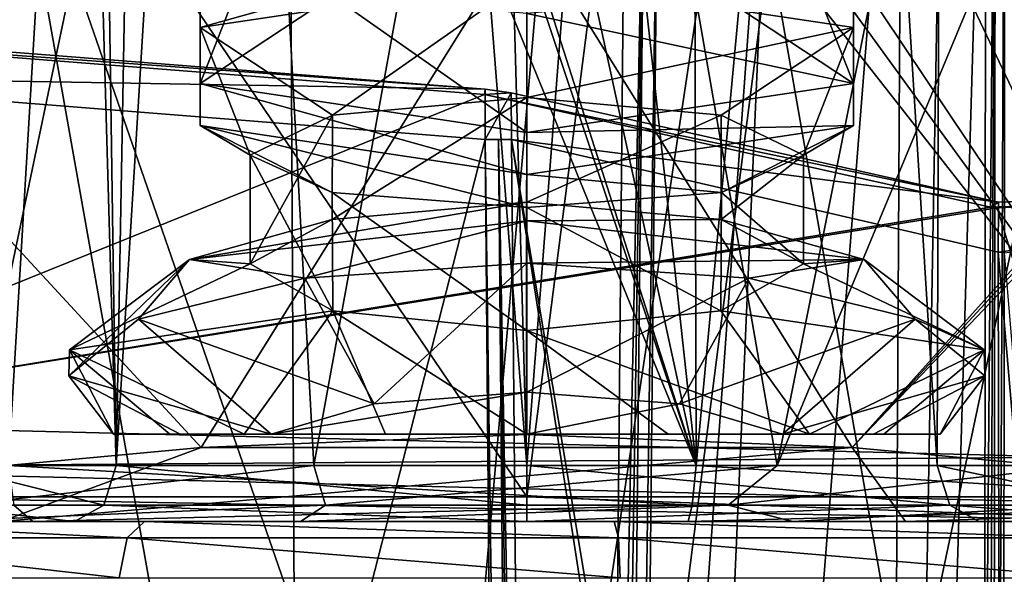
# Model space of a CAD drawing. Header units: millimetres. Extents: x -18.9 to 18.9, y -8.8 to 59.9.
# Tile 412 of 463: x -1.7 to 1.6, y 41.4 to 43.3. Entities that reach past the tile are written whole.
import ezdxf

# ---------------------------------------------------------------- set-up
doc = ezdxf.new("R2010")
doc.units = ezdxf.units.MM
doc.header["$LTSCALE"] = 65.185185
for name, color, linetype in [('1', 7, 'CONTINUOUS'), ('12', 7, 'CONTINUOUS'), ('1246', 7, 'CONTINUOUS'), ('1247', 7, 'CONTINUOUS'), ('1260', 7, 'CONTINUOUS'), ('1261', 7, 'CONTINUOUS'), ('1262', 7, 'CONTINUOUS'), ('1263', 7, 'CONTINUOUS'), ('1264', 7, 'CONTINUOUS'), ('1265', 7, 'CONTINUOUS'), ('1272', 7, 'CONTINUOUS'), ('1273', 7, 'CONTINUOUS'), ('1274', 7, 'CONTINUOUS'), ('1275', 7, 'CONTINUOUS'), ('1276', 7, 'CONTINUOUS'), ('24', 7, 'CONTINUOUS'), ('250', 7, 'CONTINUOUS'), ('254', 7, 'CONTINUOUS'), ('292', 7, 'CONTINUOUS'), ('368', 7, 'CONTINUOUS'), ('369', 7, 'CONTINUOUS'), ('386', 7, 'CONTINUOUS'), ('459', 7, 'CONTINUOUS'), ('461', 7, 'CONTINUOUS'), ('465', 7, 'CONTINUOUS'), ('470', 7, 'CONTINUOUS'), ('527', 7, 'CONTINUOUS'), ('532', 7, 'CONTINUOUS'), ('533', 7, 'CONTINUOUS'), ('545', 7, 'CONTINUOUS'), ('546', 7, 'CONTINUOUS'), ('560', 7, 'CONTINUOUS'), ('566', 7, 'CONTINUOUS'), ('581', 7, 'CONTINUOUS'), ('582', 7, 'CONTINUOUS'), ('592', 7, 'CONTINUOUS'), ('596', 7, 'CONTINUOUS'), ('658', 7, 'CONTINUOUS'), ('765', 7, 'CONTINUOUS'), ('767', 7, 'CONTINUOUS'), ('769', 7, 'CONTINUOUS'), ('823', 7, 'CONTINUOUS'), ('831', 7, 'CONTINUOUS')]:
    doc.layers.add(name, color=color, linetype=linetype)

msp = doc.modelspace()

# ---------------------------------------------------------------- linework, layer by layer
at = {"layer": '1', "color": 7, "linetype": 'Continuous'}
for points in [[(-0.7633, 34.4, -17.3832), (-5.1701, 34.4, -16.6141), (-0.8483, 50.9109, -17.3793), (-0.7633, 34.4, -17.3832)], [(-0.8483, 50.9109, -17.3793), (-5.1701, 34.4, -16.6141), (-3.6937, 50.9106, -17.0034), (-0.8483, 50.9109, -17.3793)], [(1.7202, 50.9108, -17.3148), (-0.7633, 34.4, -17.3832), (-0.8483, 50.9109, -17.3793), (1.7202, 50.9108, -17.3148)], [(3.694, 34.4, -17.0034), (-0.7633, 34.4, -17.3832), (1.7202, 50.9108, -17.3148), (3.694, 34.4, -17.0034)], [(0.833, 43.5761, 17.38), (2.7607, 32.6, 17.1796), (4.4009, 43.8814, 16.8343), (0.833, 43.5761, 17.38)], [(-3.8845, 32.6, 16.9605), (-0.5737, 32.6, 17.3906), (-2.778, 43.6898, 17.1768), (-3.8845, 32.6, 16.9605)], [(-2.778, 43.6898, 17.1768), (-0.5737, 32.6, 17.3906), (0.833, 43.5761, 17.38), (-2.778, 43.6898, 17.1768)], [(-0.5737, 32.6, 17.3906), (2.7607, 32.6, 17.1796), (0.833, 43.5761, 17.38), (-0.5737, 32.6, 17.3906)]]:
    msp.add_3dface(points, dxfattribs=at)
at = {"layer": '12', "color": 7, "linetype": 'Continuous'}
for points in [[(0.8519, 44.5407, 12.6275), (1.2886, 44.8029, 12.7845), (0.3378, 32.793, 12.8193), (0.8519, 44.5407, 12.6275)], [(0.3378, 32.793, 12.8193), (1.2886, 44.8029, 12.7845), (1.2217, 32.793, 13.202), (0.3378, 32.793, 12.8193)], [(1.2217, 32.793, 13.202), (1.2886, 44.8029, 12.7845), (1.4323, 44.7651, 12.8261), (1.2217, 32.793, 13.202)], [(1.5764, 44.7309, 12.8607), (1.2217, 32.793, 13.202), (1.4323, 44.7651, 12.8261), (1.5764, 44.7309, 12.8607)], [(1.5719, 40.1309, 13.0238), (1.2217, 32.793, 13.202), (1.5764, 44.7309, 12.8607), (1.5719, 40.1309, 13.0238)], [(0.3914, 38.2158, 12.6303), (0.8519, 44.5407, 12.6275), (0.3378, 32.793, 12.8193), (0.3914, 38.2158, 12.6303)], [(0.4523, 44.2315, 12.4206), (0.8519, 44.5407, 12.6275), (0.3914, 38.2158, 12.6303), (0.4523, 44.2315, 12.4206)]]:
    msp.add_3dface(points, dxfattribs=at)
at = {"layer": '1246', "color": 7, "linetype": 'Continuous'}
for points in [[(-0.6677, 42.9953, -8.8008), (0, 43.0556, -9.075), (-0.6678, 42.6369, -8.8007), (-0.6677, 42.9953, -8.8008)], [(0, 43.0556, -9.075), (0, 42.6969, -9.075), (-0.6678, 42.6369, -8.8007), (0, 43.0556, -9.075)], [(0, 43.0556, -9.075), (0.6677, 42.9953, -8.8008), (0, 42.6969, -9.075), (0, 43.0556, -9.075)], [(-0.95, 42.8576, -8.125), (-0.6677, 42.9953, -8.8008), (-0.95, 42.4849, -8.125), (-0.95, 42.8576, -8.125)], [(-0.6677, 42.9953, -8.8008), (-0.6678, 42.6369, -8.8007), (-0.95, 42.4849, -8.125), (-0.6677, 42.9953, -8.8008)], [(0, 42.6969, -9.075), (0.6677, 42.9953, -8.8008), (0.6678, 42.6369, -8.8007), (0, 42.6969, -9.075)], [(0.6677, 42.9953, -8.8008), (0.95, 42.8576, -8.125), (0.6678, 42.6369, -8.8007), (0.6677, 42.9953, -8.8008)], [(0.95, 42.8576, -8.125), (0.95, 42.4849, -8.125), (0.6678, 42.6369, -8.8007), (0.95, 42.8576, -8.125)]]:
    msp.add_3dface(points, dxfattribs=at)
at = {"layer": '1247', "color": 7, "linetype": 'Continuous'}
for points in [[(-0.6688, 42.7292, -7.4503), (-0.95, 42.8576, -8.125), (-0.6661, 42.3239, -7.4476), (-0.6688, 42.7292, -7.4503)], [(-0.95, 42.8576, -8.125), (-0.95, 42.4849, -8.125), (-0.6661, 42.3239, -7.4476), (-0.95, 42.8576, -8.125)], [(0.95, 42.8576, -8.125), (0.6689, 42.7293, -7.4504), (0.95, 42.4849, -8.125), (0.95, 42.8576, -8.125)], [(0, 42.6785, -7.175), (-0.6688, 42.7292, -7.4503), (0, 42.2557, -7.175), (0, 42.6785, -7.175)], [(-0.6688, 42.7292, -7.4503), (-0.6661, 42.3239, -7.4476), (0, 42.2557, -7.175), (-0.6688, 42.7292, -7.4503)], [(0.6689, 42.7293, -7.4504), (0, 42.6785, -7.175), (0.6661, 42.3239, -7.4476), (0.6689, 42.7293, -7.4504)], [(0.6689, 42.7293, -7.4504), (0.6661, 42.3239, -7.4476), (0.95, 42.4849, -8.125), (0.6689, 42.7293, -7.4504)], [(0, 42.6785, -7.175), (0, 42.2557, -7.175), (0.6661, 42.3239, -7.4476), (0, 42.6785, -7.175)], [(-0.878, 41.9, -8.4878), (-0.5237, 42.0046, -8.9176), (0, 42.0442, -9.075), (-0.878, 41.9, -8.4878)], [(-0.878, 41.9, -8.4878), (0, 42.0442, -9.075), (0, 41.9, -9.075), (-0.878, 41.9, -8.4878)], [(0, 42.0442, -9.075), (0.5237, 42.0046, -8.9176), (0, 41.9, -9.075), (0, 42.0442, -9.075)], [(0.5237, 42.0046, -8.9176), (0.878, 41.9, -8.4878), (0, 41.9, -9.075), (0.5237, 42.0046, -8.9176)]]:
    msp.add_3dface(points, dxfattribs=at)
at = {"layer": '1260', "color": 7, "linetype": 'Continuous'}
for points in [[(1.1215, 43.2959, -8.7697), (0, 43.4642, -9.395), (1.1215, 43.4407, -8.7307), (1.1215, 43.2959, -8.7697)], [(1.1215, 43.1041, -7.4803), (1.1215, 43.2959, -8.7697), (1.1215, 43.4407, -8.7307), (1.1215, 43.1041, -7.4803)], [(1.1215, 42.9592, -7.5193), (1.1215, 43.2959, -8.7697), (1.1215, 43.1041, -7.4803), (1.1215, 42.9592, -7.5193)], [(0, 42.9357, -6.855), (1.1215, 42.9592, -7.5193), (1.1215, 43.1041, -7.4803), (0, 42.9357, -6.855)], [(0, 42.7909, -6.894), (1.1215, 42.9592, -7.5193), (0, 42.9357, -6.855), (0, 42.7909, -6.894)]]:
    msp.add_3dface(points, dxfattribs=at)
at = {"layer": '1261', "color": 7, "linetype": 'Continuous'}
for points in [[(0, 43.609, -9.356), (0, 43.4642, -9.395), (-1.1215, 43.2959, -8.7697), (0, 43.609, -9.356)], [(-1.1215, 43.4407, -8.7307), (0, 43.609, -9.356), (-1.1215, 43.2959, -8.7697), (-1.1215, 43.4407, -8.7307)], [(-1.1215, 43.1041, -7.4803), (-1.1215, 43.4407, -8.7307), (-1.1215, 42.9592, -7.5193), (-1.1215, 43.1041, -7.4803)], [(-1.1215, 43.4407, -8.7307), (-1.1215, 43.2959, -8.7697), (-1.1215, 42.9592, -7.5193), (-1.1215, 43.4407, -8.7307)], [(0, 42.7909, -6.894), (0, 42.9357, -6.855), (-1.1215, 43.1041, -7.4803), (0, 42.7909, -6.894)], [(0, 42.7909, -6.894), (-1.1215, 43.1041, -7.4803), (-1.1215, 42.9592, -7.5193), (0, 42.7909, -6.894)]]:
    msp.add_3dface(points, dxfattribs=at)
at = {"layer": '1262', "color": 7, "linetype": 'Continuous'}
for points in [[(0, 43.4642, -9.395), (1.1215, 43.2959, -8.7697), (0, 43.0556, -9.075), (0, 43.4642, -9.395)], [(0, 43.0556, -9.075), (1.1215, 43.2959, -8.7697), (0.6677, 42.9953, -8.8008), (0, 43.0556, -9.075)], [(0.6677, 42.9953, -8.8008), (1.1215, 43.2959, -8.7697), (0.95, 42.8576, -8.125), (0.6677, 42.9953, -8.8008)], [(1.1215, 43.2959, -8.7697), (1.1215, 42.9592, -7.5193), (0.95, 42.8576, -8.125), (1.1215, 43.2959, -8.7697)], [(1.1215, 42.9592, -7.5193), (0, 42.7909, -6.894), (0.6689, 42.7293, -7.4504), (1.1215, 42.9592, -7.5193)], [(0.95, 42.8576, -8.125), (1.1215, 42.9592, -7.5193), (0.6689, 42.7293, -7.4504), (0.95, 42.8576, -8.125)], [(0.6689, 42.7293, -7.4504), (0, 42.7909, -6.894), (0, 42.6785, -7.175), (0.6689, 42.7293, -7.4504)]]:
    msp.add_3dface(points, dxfattribs=at)
at = {"layer": '1263', "color": 7, "linetype": 'Continuous'}
for points in [[(0, 43.4642, -9.395), (-0.6677, 42.9953, -8.8008), (-1.1215, 43.2959, -8.7697), (0, 43.4642, -9.395)], [(0, 43.4642, -9.395), (0, 43.0556, -9.075), (-0.6677, 42.9953, -8.8008), (0, 43.4642, -9.395)], [(-0.6677, 42.9953, -8.8008), (-0.95, 42.8576, -8.125), (-1.1215, 43.2959, -8.7697), (-0.6677, 42.9953, -8.8008)], [(-1.1215, 43.2959, -8.7697), (-0.95, 42.8576, -8.125), (-1.1215, 42.9592, -7.5193), (-1.1215, 43.2959, -8.7697)], [(0, 42.6785, -7.175), (0, 42.7909, -6.894), (-1.1215, 42.9592, -7.5193), (0, 42.6785, -7.175)], [(-0.6688, 42.7292, -7.4503), (0, 42.6785, -7.175), (-1.1215, 42.9592, -7.5193), (-0.6688, 42.7292, -7.4503)], [(-0.95, 42.8576, -8.125), (-0.6688, 42.7292, -7.4503), (-1.1215, 42.9592, -7.5193), (-0.95, 42.8576, -8.125)]]:
    msp.add_3dface(points, dxfattribs=at)
at = {"layer": '1264', "color": 7, "linetype": 'Continuous'}
for points in [[(0.6677, 43.4046, -7.4492), (1.1215, 43.1041, -7.4803), (0.95, 43.5424, -8.125), (0.6677, 43.4046, -7.4492)], [(1.1215, 43.1041, -7.4803), (1.1215, 43.4407, -8.7307), (0.95, 43.5424, -8.125), (1.1215, 43.1041, -7.4803)], [(0, 43.3444, -7.175), (1.1215, 43.1041, -7.4803), (0.6677, 43.4046, -7.4492), (0, 43.3444, -7.175)], [(0, 42.9357, -6.855), (1.1215, 43.1041, -7.4803), (0, 43.3444, -7.175), (0, 42.9357, -6.855)]]:
    msp.add_3dface(points, dxfattribs=at)
at = {"layer": '1265', "color": 7, "linetype": 'Continuous'}
for points in [[(-0.6677, 43.4046, -7.4492), (-0.95, 43.5424, -8.125), (-1.1215, 43.1041, -7.4803), (-0.6677, 43.4046, -7.4492)], [(-1.1215, 43.1041, -7.4803), (-0.95, 43.5424, -8.125), (-1.1215, 43.4407, -8.7307), (-1.1215, 43.1041, -7.4803)], [(0, 42.9357, -6.855), (-0.6677, 43.4046, -7.4492), (-1.1215, 43.1041, -7.4803), (0, 42.9357, -6.855)], [(0, 42.9357, -6.855), (0, 43.3444, -7.175), (-0.6677, 43.4046, -7.4492), (0, 42.9357, -6.855)]]:
    msp.add_3dface(points, dxfattribs=at)
at = {"layer": '1272', "color": 7, "linetype": 'Continuous'}
for points in [[(-1.1578, 42.5, -9.1366), (0, 42.6318, -9.6263), (-0.7618, 42.4359, -9.4756), (-1.1578, 42.5, -9.1366)], [(0, 42.6318, -9.6263), (0, 42.487, -9.6653), (-0.7618, 42.4359, -9.4756), (0, 42.6318, -9.6263)], [(0, 42.6318, -9.6263), (1.1578, 42.5, -9.1366), (0, 42.487, -9.6653), (0, 42.6318, -9.6263)], [(-1.5699, 42.1893, -7.9827), (-1.1578, 42.5, -9.1366), (-1.5725, 42.1006, -8.23), (-1.5699, 42.1893, -7.9827)], [(-1.1578, 42.5, -9.1366), (-1.3335, 42.2954, -8.9538), (-1.5725, 42.1006, -8.23), (-1.1578, 42.5, -9.1366)], [(-1.1578, 42.5, -9.1366), (-0.7618, 42.4359, -9.4756), (-1.3335, 42.2954, -8.9538), (-1.1578, 42.5, -9.1366)], [(1.1578, 42.5, -9.1366), (0.7618, 42.4359, -9.4756), (0, 42.487, -9.6653), (1.1578, 42.5, -9.1366)], [(1.1578, 42.5, -9.1366), (1.3335, 42.2954, -8.9538), (0.7618, 42.4359, -9.4756), (1.1578, 42.5, -9.1366)], [(1.1578, 42.5, -9.1366), (1.5699, 42.1893, -7.9827), (1.3335, 42.2954, -8.9538), (1.1578, 42.5, -9.1366)], [(1.5699, 42.1893, -7.9827), (1.5725, 42.1006, -8.23), (1.3335, 42.2954, -8.9538), (1.5699, 42.1893, -7.9827)], [(-1.5699, 42.1893, -7.9827), (-1.5725, 42.1006, -8.23), (-1.4192, 41.9, -7.4849), (-1.5699, 42.1893, -7.9827)], [(-0.9708, 41.9, -6.9079), (-1.5699, 42.1893, -7.9827), (-1.226, 41.9, -7.1684), (-0.9708, 41.9, -6.9079)], [(-1.5699, 42.1893, -7.9827), (-1.4192, 41.9, -7.4849), (-1.226, 41.9, -7.1684), (-1.5699, 42.1893, -7.9827)], [(1.5699, 42.1893, -7.9827), (0.9708, 41.9, -6.9079), (1.226, 41.9, -7.1684), (1.5699, 42.1893, -7.9827)], [(1.4192, 41.9, -7.4849), (1.5699, 42.1893, -7.9827), (1.226, 41.9, -7.1684), (1.4192, 41.9, -7.4849)], [(1.5699, 42.1893, -7.9827), (1.4192, 41.9, -7.4849), (1.5725, 42.1006, -8.23), (1.5699, 42.1893, -7.9827)]]:
    msp.add_3dface(points, dxfattribs=at)
at = {"layer": '1273', "color": 7, "linetype": 'Continuous'}
for points in [[(-0.7618, 42.4359, -9.4756), (0, 42.487, -9.6653), (-0.5237, 42.0046, -8.9176), (-0.7618, 42.4359, -9.4756)], [(-0.5237, 42.0046, -8.9176), (0, 42.487, -9.6653), (0, 42.0442, -9.075), (-0.5237, 42.0046, -8.9176)], [(0, 42.487, -9.6653), (0.7618, 42.4359, -9.4756), (0, 42.0442, -9.075), (0, 42.487, -9.6653)], [(-1.3335, 42.2954, -8.9538), (-0.7618, 42.4359, -9.4756), (-0.5237, 42.0046, -8.9176), (-1.3335, 42.2954, -8.9538)], [(0, 42.0442, -9.075), (0.7618, 42.4359, -9.4756), (0.5237, 42.0046, -8.9176), (0, 42.0442, -9.075)], [(0.7618, 42.4359, -9.4756), (1.3335, 42.2954, -8.9538), (0.5237, 42.0046, -8.9176), (0.7618, 42.4359, -9.4756)], [(-1.5725, 42.1006, -8.23), (-1.3335, 42.2954, -8.9538), (-0.878, 41.9, -8.4878), (-1.5725, 42.1006, -8.23)], [(-0.878, 41.9, -8.4878), (-1.3335, 42.2954, -8.9538), (-0.5237, 42.0046, -8.9176), (-0.878, 41.9, -8.4878)], [(0.5237, 42.0046, -8.9176), (1.3335, 42.2954, -8.9538), (0.878, 41.9, -8.4878), (0.5237, 42.0046, -8.9176)], [(1.3335, 42.2954, -8.9538), (1.5725, 42.1006, -8.23), (0.878, 41.9, -8.4878), (1.3335, 42.2954, -8.9538)], [(-1.4192, 41.9, -7.4849), (-1.5725, 42.1006, -8.23), (-1.19, 41.9, -8.0681), (-1.4192, 41.9, -7.4849)], [(-1.19, 41.9, -8.0681), (-1.5725, 42.1006, -8.23), (-0.878, 41.9, -8.4878), (-1.19, 41.9, -8.0681)], [(0.878, 41.9, -8.4878), (1.5725, 42.1006, -8.23), (1.19, 41.9, -8.0681), (0.878, 41.9, -8.4878)], [(1.5725, 42.1006, -8.23), (1.4192, 41.9, -7.4849), (1.19, 41.9, -8.0681), (1.5725, 42.1006, -8.23)]]:
    msp.add_3dface(points, dxfattribs=at)
at = {"layer": '1274', "color": 7, "linetype": 'Continuous'}
for points in [[(0, 42.6318, -9.6263), (0, 42.6969, -9.075), (0.6678, 42.6369, -8.8007), (0, 42.6318, -9.6263)], [(0, 42.6318, -9.6263), (0.6678, 42.6369, -8.8007), (1.1578, 42.5, -9.1366), (0, 42.6318, -9.6263)], [(0.6678, 42.6369, -8.8007), (0.95, 42.4849, -8.125), (1.1578, 42.5, -9.1366), (0.6678, 42.6369, -8.8007)], [(1.1578, 42.5, -9.1366), (0.95, 42.4849, -8.125), (1.5699, 42.1893, -7.9827), (1.1578, 42.5, -9.1366)], [(0.95, 42.4849, -8.125), (0.6661, 42.3239, -7.4476), (1.5699, 42.1893, -7.9827), (0.95, 42.4849, -8.125)], [(0, 42.2557, -7.175), (0.9708, 41.9, -6.9079), (0.6661, 42.3239, -7.4476), (0, 42.2557, -7.175)], [(0.6661, 42.3239, -7.4476), (0.9708, 41.9, -6.9079), (1.5699, 42.1893, -7.9827), (0.6661, 42.3239, -7.4476)], [(0, 42.2557, -7.175), (0, 41.9, -6.7007), (0.4849, 41.9, -6.7515), (0, 42.2557, -7.175)], [(0.9708, 41.9, -6.9079), (0, 42.2557, -7.175), (0.4849, 41.9, -6.7515), (0.9708, 41.9, -6.9079)]]:
    msp.add_3dface(points, dxfattribs=at)
at = {"layer": '1275', "color": 7, "linetype": 'Continuous'}
for points in [[(0, 42.6318, -9.6263), (-1.1578, 42.5, -9.1366), (0, 42.6969, -9.075), (0, 42.6318, -9.6263)], [(0, 42.6969, -9.075), (-1.1578, 42.5, -9.1366), (-0.6678, 42.6369, -8.8007), (0, 42.6969, -9.075)], [(-0.6678, 42.6369, -8.8007), (-1.1578, 42.5, -9.1366), (-0.95, 42.4849, -8.125), (-0.6678, 42.6369, -8.8007)], [(-1.1578, 42.5, -9.1366), (-1.5699, 42.1893, -7.9827), (-0.95, 42.4849, -8.125), (-1.1578, 42.5, -9.1366)], [(-0.95, 42.4849, -8.125), (-1.5699, 42.1893, -7.9827), (-0.6661, 42.3239, -7.4476), (-0.95, 42.4849, -8.125)], [(-1.5699, 42.1893, -7.9827), (-0.9708, 41.9, -6.9079), (-0.6661, 42.3239, -7.4476), (-1.5699, 42.1893, -7.9827)], [(-0.9708, 41.9, -6.9079), (-0.4849, 41.9, -6.7515), (-0.6661, 42.3239, -7.4476), (-0.9708, 41.9, -6.9079)], [(-0.4849, 41.9, -6.7515), (0, 41.9, -6.7007), (-0.6661, 42.3239, -7.4476), (-0.4849, 41.9, -6.7515)], [(-0.6661, 42.3239, -7.4476), (0, 41.9, -6.7007), (0, 42.2557, -7.175), (-0.6661, 42.3239, -7.4476)]]:
    msp.add_3dface(points, dxfattribs=at)
at = {"layer": '1276', "color": 7, "linetype": 'Continuous'}
for points in [[(-1.4192, 41.9, -7.4849), (-1.19, 41.9, -8.0681), (-1.226, 41.9, -7.1684), (-1.4192, 41.9, -7.4849)], [(-1.19, 41.9, -8.0681), (-0.9708, 41.9, -6.9079), (-1.226, 41.9, -7.1684), (-1.19, 41.9, -8.0681)], [(-0.9708, 41.9, -6.9079), (-1.19, 41.9, -8.0681), (-0.878, 41.9, -8.4878), (-0.9708, 41.9, -6.9079)], [(-0.4849, 41.9, -6.7515), (-0.9708, 41.9, -6.9079), (-0.878, 41.9, -8.4878), (-0.4849, 41.9, -6.7515)], [(-0.4849, 41.9, -6.7515), (-0.878, 41.9, -8.4878), (0, 41.9, -9.075), (-0.4849, 41.9, -6.7515)], [(0, 41.9, -6.7007), (-0.4849, 41.9, -6.7515), (0, 41.9, -9.075), (0, 41.9, -6.7007)], [(0.4849, 41.9, -6.7515), (0, 41.9, -6.7007), (0.878, 41.9, -8.4878), (0.4849, 41.9, -6.7515)], [(0.878, 41.9, -8.4878), (0, 41.9, -6.7007), (0, 41.9, -9.075), (0.878, 41.9, -8.4878)], [(0.9708, 41.9, -6.9079), (0.4849, 41.9, -6.7515), (0.878, 41.9, -8.4878), (0.9708, 41.9, -6.9079)], [(0.9708, 41.9, -6.9079), (0.878, 41.9, -8.4878), (1.19, 41.9, -8.0681), (0.9708, 41.9, -6.9079)], [(0.9708, 41.9, -6.9079), (1.19, 41.9, -8.0681), (1.226, 41.9, -7.1684), (0.9708, 41.9, -6.9079)], [(1.19, 41.9, -8.0681), (1.4192, 41.9, -7.4849), (1.226, 41.9, -7.1684), (1.19, 41.9, -8.0681)]]:
    msp.add_3dface(points, dxfattribs=at)
at = {"layer": '24', "color": 7, "linetype": 'Continuous'}
msp.add_3dface([(1.6296, 35.2425, 13.1989), (1.6426, 44.7309, 12.8634), (2.6675, 35.3665, 13.0245), (1.6296, 35.2425, 13.1989)], dxfattribs=at)
at = {"layer": '250', "color": 7, "linetype": 'Continuous'}
for points in [[(-1.6962, 41.6, -6.3149), (-3.4131, 41.6, -7.8072), (-0.7771, 41.6, -6.6901), (-1.6962, 41.6, -6.3149)], [(-3.4131, 41.6, -7.8072), (-2.0323, 41.6, -7.2743), (-0.7771, 41.6, -6.6901), (-3.4131, 41.6, -7.8072)], [(-2.5078, 41.6, -14.6781), (-1.3122, 41.6, -15.791), (-1.5531, 41.6, -14.7313), (-2.5078, 41.6, -14.6781)], [(-2.1931, 41.6, -13.183), (-2.5078, 41.6, -14.6781), (-1.5531, 41.6, -14.7313), (-2.1931, 41.6, -13.183)], [(0.5535, 41.6, -5.9812), (-1.6962, 41.6, -6.3149), (-0.7771, 41.6, -6.6901), (0.5535, 41.6, -5.9812)], [(-1.5531, 41.6, -14.7313), (-1.3122, 41.6, -15.791), (0, 41.6, -15.376), (-1.5531, 41.6, -14.7313)], [(0.3001, 41.6, -16.0872), (1.8177, 41.6, -15.4676), (-1.3122, 41.6, -15.791), (0.3001, 41.6, -16.0872)], [(-1.3122, 41.6, -15.791), (1.8177, 41.6, -15.4676), (0, 41.6, -15.376), (-1.3122, 41.6, -15.791)], [(0.9128, 41.6, -6.7247), (0.5535, 41.6, -5.9812), (-0.7771, 41.6, -6.6901), (0.9128, 41.6, -6.7247)], [(0, 41.6, -15.376), (1.8177, 41.6, -15.4676), (1.5532, 41.6, -14.7313), (0, 41.6, -15.376)], [(2.6296, 41.6, -6.9108), (0.5535, 41.6, -5.9812), (0.9128, 41.6, -6.7247), (2.6296, 41.6, -6.9108)], [(2.0323, 41.6, -7.2743), (2.6296, 41.6, -6.9108), (0.9128, 41.6, -6.7247), (2.0323, 41.6, -7.2743)], [(2.7605, 41.6, -14.1338), (2.8793, 41.6, -13.9596), (1.5532, 41.6, -14.7313), (2.7605, 41.6, -14.1338)], [(1.5532, 41.6, -14.7313), (2.8793, 41.6, -13.9596), (2.1931, 41.6, -13.183), (1.5532, 41.6, -14.7313)], [(1.8177, 41.6, -15.4676), (2.7605, 41.6, -14.1338), (1.5532, 41.6, -14.7313), (1.8177, 41.6, -15.4676)]]:
    msp.add_3dface(points, dxfattribs=at)
at = {"layer": '254', "color": 7, "linetype": 'Continuous'}
for points in [[(-1.805, 41.6, 9.1376), (1.3006, 41.6, 9.2736), (-2.2949, 41.6, 9.8141), (-1.805, 41.6, 9.1376)], [(-2.2949, 41.6, 9.8141), (1.3006, 41.6, 9.2736), (2.2949, 41.6, 9.8141), (-2.2949, 41.6, 9.8141)], [(1.3006, 41.6, 9.2736), (4.3182, 41.6, 7.6601), (2.2949, 41.6, 9.8141), (1.3006, 41.6, 9.2736)]]:
    msp.add_3dface(points, dxfattribs=at)
at = {"layer": '292', "color": 7, "linetype": 'Continuous'}
for points in [[(-0.0053, 47.1919, -5.5547), (-0.5755, 47.1116, -5.595), (0.5815, 41.793, -5.7832), (-0.0053, 47.1919, -5.5547)], [(0.5671, 47.1138, -5.5938), (-0.0053, 47.1919, -5.5547), (0.5815, 41.793, -5.7832), (0.5671, 47.1138, -5.5938)], [(-0.5755, 47.1116, -5.595), (-1.0688, 46.959, -5.6935), (0.5815, 41.793, -5.7832), (-0.5755, 47.1116, -5.595)], [(1.0641, 46.9605, -5.6923), (0.5671, 47.1138, -5.5938), (0.5815, 41.793, -5.7832), (1.0641, 46.9605, -5.6923)], [(-1.0688, 46.959, -5.6935), (-1.1371, 46.9373, -5.7118), (0.5815, 41.793, -5.7832), (-1.0688, 46.959, -5.6935)], [(2.7597, 41.793, -6.7591), (1.0641, 46.9605, -5.6923), (0.5815, 41.793, -5.7832), (2.7597, 41.793, -6.7591)], [(1.1371, 46.9373, -5.7118), (1.0641, 46.9605, -5.6923), (2.7597, 41.793, -6.7591), (1.1371, 46.9373, -5.7118)], [(-1.1371, 46.9373, -5.7118), (-1.4792, 46.8413, -5.821), (0.5815, 41.793, -5.7832), (-1.1371, 46.9373, -5.7118)], [(1.4766, 46.8419, -5.8201), (1.1371, 46.9373, -5.7118), (2.7597, 41.793, -6.7591), (1.4766, 46.8419, -5.8201)], [(-1.4792, 46.8413, -5.821), (-2.1293, 46.8654, -6.1109), (-1.7794, 41.793, -6.133), (-1.4792, 46.8413, -5.821)], [(2.1293, 46.8654, -6.1109), (1.4766, 46.8419, -5.8201), (2.7597, 41.793, -6.7591), (2.1293, 46.8654, -6.1109)], [(0.5815, 41.793, -5.7832), (-1.4792, 46.8413, -5.821), (-1.7794, 41.793, -6.133), (0.5815, 41.793, -5.7832)]]:
    msp.add_3dface(points, dxfattribs=at)
at = {"layer": '368', "color": 7, "linetype": 'Continuous'}
msp.add_3dface([(-1.6729, 50.9682, -13.183), (-1.8239, 46.643, -12.109), (-1.9933, 41.793, -13.183), (-1.6729, 50.9682, -13.183)], dxfattribs=at)
at = {"layer": '369', "color": 7, "linetype": 'Continuous'}
for points in [[(-0.2834, 51.9601, -14.7966), (-0.7928, 51.8524, -14.6209), (0, 41.793, -15.1763), (-0.2834, 51.9601, -14.7966)], [(0.7827, 51.8554, -14.6263), (-0.2834, 51.9601, -14.7966), (0, 41.793, -15.1763), (0.7827, 51.8554, -14.6263)], [(-0.7928, 51.8524, -14.6209), (-1.2319, 51.643, -14.2796), (-1.4094, 41.793, -14.5925), (-0.7928, 51.8524, -14.6209)], [(0, 41.793, -15.1763), (-0.7928, 51.8524, -14.6209), (-1.4094, 41.793, -14.5925), (0, 41.793, -15.1763)], [(1.4094, 41.793, -14.5925), (0.7827, 51.8554, -14.6263), (0, 41.793, -15.1763), (1.4094, 41.793, -14.5925)], [(1.4385, 51.4724, -14.0018), (0.7827, 51.8554, -14.6263), (1.4094, 41.793, -14.5925), (1.4385, 51.4724, -14.0018)], [(-1.2319, 51.643, -14.2796), (-1.549, 51.3355, -13.78), (-1.4094, 41.793, -14.5925), (-1.2319, 51.643, -14.2796)], [(1.9933, 41.793, -13.183), (1.4385, 51.4724, -14.0018), (1.4094, 41.793, -14.5925), (1.9933, 41.793, -13.183)], [(1.6729, 50.9682, -13.183), (1.4385, 51.4724, -14.0018), (1.9933, 41.793, -13.183), (1.6729, 50.9682, -13.183)], [(-1.549, 51.3355, -13.78), (-1.6729, 50.9682, -13.183), (-1.4094, 41.793, -14.5925), (-1.549, 51.3355, -13.78)], [(-1.6729, 50.9682, -13.183), (-1.9933, 41.793, -13.183), (-1.4094, 41.793, -14.5925), (-1.6729, 50.9682, -13.183)]]:
    msp.add_3dface(points, dxfattribs=at)
at = {"layer": '386', "color": 7, "linetype": 'Continuous'}
for points in [[(1.1174, 41.8544, 8.631), (-1.1177, 41.8544, 8.6309), (-0.0012, 41.8994, 8.703), (1.1174, 41.8544, 8.631)], [(-1.1177, 41.8544, 8.6309), (-1.805, 41.6, 9.1376), (-3.203, 41.6615, 8.0922), (-1.1177, 41.8544, 8.6309)], [(1.3006, 41.6, 9.2736), (-1.805, 41.6, 9.1376), (1.1174, 41.8544, 8.631), (1.3006, 41.6, 9.2736)], [(1.1174, 41.8544, 8.631), (-1.805, 41.6, 9.1376), (-1.1177, 41.8544, 8.6309), (1.1174, 41.8544, 8.631)], [(3.203, 41.6615, 8.0922), (1.3006, 41.6, 9.2736), (1.1174, 41.8544, 8.631), (3.203, 41.6615, 8.0922)], [(4.3182, 41.6, 7.6601), (1.3006, 41.6, 9.2736), (3.203, 41.6615, 8.0922), (4.3182, 41.6, 7.6601)]]:
    msp.add_3dface(points, dxfattribs=at)
at = {"layer": '459', "color": 7, "linetype": 'Continuous'}
for points in [[(1.3294, 44.9106, 12.4304), (0.9238, 44.6485, 12.283), (2.3309, 41.6853, 9.9741), (1.3294, 44.9106, 12.4304)], [(3.3605, 44.9106, 12.0411), (1.3294, 44.9106, 12.4304), (2.3309, 41.6853, 9.9741), (3.3605, 44.9106, 12.0411)], [(0.9238, 44.6485, 12.283), (0.5525, 44.3393, 12.0885), (2.3309, 41.6853, 9.9741), (0.9238, 44.6485, 12.283)], [(0.5525, 44.3393, 12.0885), (0.4543, 44.2717, 12.0453), (2.3309, 41.6853, 9.9741), (0.5525, 44.3393, 12.0885)], [(0.4543, 44.2717, 12.0453), (0.3283, 44.2426, 12.029), (2.3309, 41.6853, 9.9741), (0.4543, 44.2717, 12.0453)], [(-1.7312, 44.2426, 11.9083), (-3.7397, 44.2426, 11.4376), (-2.3309, 41.6853, 9.9741), (-1.7312, 44.2426, 11.9083)], [(0, 41.6853, 10.2428), (-1.7312, 44.2426, 11.9083), (-2.3309, 41.6853, 9.9741), (0, 41.6853, 10.2428)], [(0.3283, 44.2426, 12.029), (-1.7312, 44.2426, 11.9083), (0, 41.6853, 10.2428), (0.3283, 44.2426, 12.029)], [(2.3309, 41.6853, 9.9741), (0.3283, 44.2426, 12.029), (0, 41.6853, 10.2428), (2.3309, 41.6853, 9.9741)]]:
    msp.add_3dface(points, dxfattribs=at)
at = {"layer": '461', "color": 7, "linetype": 'Continuous'}
for points in [[(1.9005, 41.6662, 16.1218), (-3.3885, 32.793, 16.1925), (-2.9717, 41.786, 15.9548), (1.9005, 41.6662, 16.1218)], [(1.9691, 32.793, 16.4257), (-3.3885, 32.793, 16.1925), (1.9005, 41.6662, 16.1218), (1.9691, 32.793, 16.4257)]]:
    msp.add_3dface(points, dxfattribs=at)
at = {"layer": '465', "color": 7, "linetype": 'Continuous'}
for points in [[(-2.9573, 43.2863, 14.0239), (-0.1455, 43.0663, 14.3268), (-2.9351, 41.9408, 15.8759), (-2.9573, 43.2863, 14.0239)], [(-0.1455, 43.0663, 14.3268), (1.5924, 42.6795, 14.8591), (-2.9351, 41.9408, 15.8759), (-0.1455, 43.0663, 14.3268)], [(1.615, 42.6775, 14.8619), (3.4466, 42.7469, 14.7664), (1.8772, 41.821, 16.0408), (1.615, 42.6775, 14.8619)], [(1.5924, 42.6795, 14.8591), (1.615, 42.6775, 14.8619), (-2.9351, 41.9408, 15.8759), (1.5924, 42.6795, 14.8591)], [(-2.9351, 41.9408, 15.8759), (1.615, 42.6775, 14.8619), (1.8772, 41.821, 16.0408), (-2.9351, 41.9408, 15.8759)]]:
    msp.add_3dface(points, dxfattribs=at)
at = {"layer": '470', "color": 7, "linetype": 'Continuous'}
for points in [[(-2.9717, 41.786, 15.9548), (-2.9351, 41.9408, 15.8759), (1.8772, 41.821, 16.0408), (-2.9717, 41.786, 15.9548)], [(1.9005, 41.6662, 16.1218), (-2.9717, 41.786, 15.9548), (1.8772, 41.821, 16.0408), (1.9005, 41.6662, 16.1218)]]:
    msp.add_3dface(points, dxfattribs=at)
at = {"layer": '527', "color": 7, "linetype": 'Continuous'}
for points in [[(-1.9546, 32.793, 12.6431), (-1.7834, 44.1349, 12.2682), (0.2319, 32.793, 12.7912), (-1.9546, 32.793, 12.6431)], [(-1.7834, 44.1349, 12.2682), (0.3382, 44.1349, 12.3926), (0.2817, 38.1733, 12.6022), (-1.7834, 44.1349, 12.2682)], [(0.2319, 32.793, 12.7912), (-1.7834, 44.1349, 12.2682), (0.2817, 38.1733, 12.6022), (0.2319, 32.793, 12.7912)]]:
    msp.add_3dface(points, dxfattribs=at)
at = {"layer": '532', "color": 7, "linetype": 'Continuous'}
for points in [[(-2.9157, 43.1315, 13.7112), (-2.7348, 32.793, 13.3801), (-0.1435, 42.9114, 14.0093), (-2.9157, 43.1315, 13.7112)], [(-0.1435, 42.9114, 14.0093), (-2.7348, 32.793, 13.3801), (-0.1018, 38.098, 13.8416), (-0.1435, 42.9114, 14.0093)]]:
    msp.add_3dface(points, dxfattribs=at)
at = {"layer": '533', "color": 7, "linetype": 'Continuous'}
for points in [[(1.517, 32.793, 14.1852), (1.6392, 32.793, 14.2033), (-0.0531, 42.9114, 14.032), (1.517, 32.793, 14.1852)], [(-0.0531, 42.9114, 14.032), (1.6392, 32.793, 14.2033), (1.6181, 42.5247, 14.5433), (-0.0531, 42.9114, 14.032)], [(-0.0095, 38.098, 13.865), (1.517, 32.793, 14.1852), (-0.0531, 42.9114, 14.032), (-0.0095, 38.098, 13.865)], [(1.6392, 32.793, 14.2033), (2.4602, 32.793, 14.2403), (1.6181, 42.5247, 14.5433), (1.6392, 32.793, 14.2033)], [(1.6181, 42.5247, 14.5433), (2.4602, 32.793, 14.2403), (1.6398, 42.5227, 14.546), (1.6181, 42.5247, 14.5433)]]:
    msp.add_3dface(points, dxfattribs=at)
at = {"layer": '545', "color": 7, "linetype": 'Continuous'}
for points in [[(-0.1435, 42.9114, 14.0093), (-0.0066, 32.7928, 13.6629), (-0.0969, 42.9117, 14.0153), (-0.1435, 42.9114, 14.0093)], [(-0.1435, 42.9114, 14.0093), (-0.1018, 38.098, 13.8416), (-0.0066, 32.7928, 13.6629), (-0.1435, 42.9114, 14.0093)], [(0.0392, 32.793, 13.6809), (-0.0095, 38.098, 13.865), (-0.0969, 42.9117, 14.0153), (0.0392, 32.793, 13.6809)], [(-0.0066, 32.7928, 13.6629), (0.0392, 32.793, 13.6809), (-0.0969, 42.9117, 14.0153), (-0.0066, 32.7928, 13.6629)], [(-0.0095, 38.098, 13.865), (-0.0531, 42.9114, 14.032), (-0.0969, 42.9117, 14.0153), (-0.0095, 38.098, 13.865)]]:
    msp.add_3dface(points, dxfattribs=at)
at = {"layer": '546', "color": 7, "linetype": 'Continuous'}
for points in [[(-2.9573, 43.2863, 14.0239), (-2.9109, 43.301, 13.8253), (-0.1435, 43.0842, 14.1216), (-2.9573, 43.2863, 14.0239)], [(-0.1455, 43.0663, 14.3268), (-2.9573, 43.2863, 14.0239), (-0.1435, 43.0842, 14.1216), (-0.1455, 43.0663, 14.3268)], [(-2.9109, 43.301, 13.8253), (-2.9157, 43.1315, 13.7112), (-0.1435, 43.0842, 14.1216), (-2.9109, 43.301, 13.8253)], [(-2.9157, 43.1315, 13.7112), (-0.1435, 42.9114, 14.0093), (-0.1435, 43.0842, 14.1216), (-2.9157, 43.1315, 13.7112)]]:
    msp.add_3dface(points, dxfattribs=at)
at = {"layer": '560', "color": 7, "linetype": 'Continuous'}
for points in [[(1.6196, 42.6965, 14.656), (-0.1455, 43.0663, 14.3268), (-0.0538, 43.072, 14.15), (1.6196, 42.6965, 14.656)], [(-0.0531, 42.9114, 14.032), (1.6196, 42.6965, 14.656), (-0.0538, 43.072, 14.15), (-0.0531, 42.9114, 14.032)], [(1.5924, 42.6795, 14.8591), (-0.1455, 43.0663, 14.3268), (1.6196, 42.6965, 14.656), (1.5924, 42.6795, 14.8591)], [(-0.0531, 42.9114, 14.032), (1.6181, 42.5247, 14.5433), (1.6196, 42.6965, 14.656), (-0.0531, 42.9114, 14.032)], [(3.4466, 42.7469, 14.7664), (1.615, 42.6775, 14.8619), (1.5924, 42.6795, 14.8591), (3.4466, 42.7469, 14.7664)], [(3.4466, 42.7469, 14.7664), (1.5924, 42.6795, 14.8591), (1.6196, 42.6965, 14.656), (3.4466, 42.7469, 14.7664)], [(1.6181, 42.5247, 14.5433), (1.6398, 42.5227, 14.546), (3.3987, 42.7617, 14.5682), (1.6181, 42.5247, 14.5433)], [(1.6181, 42.5247, 14.5433), (3.3987, 42.7617, 14.5682), (1.6196, 42.6965, 14.656), (1.6181, 42.5247, 14.5433)], [(3.3987, 42.7617, 14.5682), (3.4466, 42.7469, 14.7664), (1.6196, 42.6965, 14.656), (3.3987, 42.7617, 14.5682)]]:
    msp.add_3dface(points, dxfattribs=at)
at = {"layer": '566', "color": 7, "linetype": 'Continuous'}
for points in [[(-0.1455, 43.0663, 14.3268), (-0.1435, 43.0842, 14.1216), (-0.0538, 43.072, 14.15), (-0.1455, 43.0663, 14.3268)], [(-0.1435, 43.0842, 14.1216), (-0.1435, 42.9114, 14.0093), (-0.0538, 43.072, 14.15), (-0.1435, 43.0842, 14.1216)], [(-0.1435, 42.9114, 14.0093), (-0.0531, 42.9114, 14.032), (-0.0538, 43.072, 14.15), (-0.1435, 42.9114, 14.0093)], [(-0.0531, 42.9114, 14.032), (-0.1435, 42.9114, 14.0093), (-0.0969, 42.9117, 14.0153), (-0.0531, 42.9114, 14.032)]]:
    msp.add_3dface(points, dxfattribs=at)
at = {"layer": '581', "color": 7, "linetype": 'Continuous'}
for points in [[(0.4523, 44.2315, 12.4206), (0.3914, 38.2158, 12.6303), (0.2868, 32.7927, 12.7978), (0.4523, 44.2315, 12.4206)], [(0.4053, 44.1671, 12.401), (0.4523, 44.2315, 12.4206), (0.2868, 32.7927, 12.7978), (0.4053, 44.1671, 12.401)], [(0.2319, 32.793, 12.7912), (0.2817, 38.1733, 12.6022), (0.4053, 44.1671, 12.401), (0.2319, 32.793, 12.7912)], [(0.2319, 32.793, 12.7912), (0.4053, 44.1671, 12.401), (0.2868, 32.7927, 12.7978), (0.2319, 32.793, 12.7912)], [(0.2817, 38.1733, 12.6022), (0.3382, 44.1349, 12.3926), (0.4053, 44.1671, 12.401), (0.2817, 38.1733, 12.6022)]]:
    msp.add_3dface(points, dxfattribs=at)
at = {"layer": '582', "color": 7, "linetype": 'Continuous'}
for points in [[(1.5675, 35.2385, 13.197), (1.5719, 40.1309, 13.0238), (1.6094, 44.731, 12.8648), (1.5675, 35.2385, 13.197)], [(1.5976, 35.2424, 13.2003), (1.5675, 35.2385, 13.197), (1.6094, 44.731, 12.8648), (1.5976, 35.2424, 13.2003)], [(1.5719, 40.1309, 13.0238), (1.5764, 44.7309, 12.8607), (1.6094, 44.731, 12.8648), (1.5719, 40.1309, 13.0238)], [(1.6426, 44.7309, 12.8634), (1.5976, 35.2424, 13.2003), (1.6094, 44.731, 12.8648), (1.6426, 44.7309, 12.8634)], [(1.6426, 44.7309, 12.8634), (1.6296, 35.2425, 13.1989), (1.5976, 35.2424, 13.2003), (1.6426, 44.7309, 12.8634)]]:
    msp.add_3dface(points, dxfattribs=at)
at = {"layer": '592', "color": 7, "linetype": 'Continuous'}
for points in [[(-1.3719, 41.5439, -15.9167), (-2.5078, 41.6, -14.6781), (-2.6271, 41.5439, -14.7493), (-1.3719, 41.5439, -15.9167)], [(-1.3122, 41.6, -15.791), (-2.5078, 41.6, -14.6781), (-1.3719, 41.5439, -15.9167), (-1.3122, 41.6, -15.791)], [(0.3143, 41.5439, -16.2254), (-1.3122, 41.6, -15.791), (-1.3719, 41.5439, -15.9167), (0.3143, 41.5439, -16.2254)], [(0.3001, 41.6, -16.0872), (-1.3122, 41.6, -15.791), (0.3143, 41.5439, -16.2254), (0.3001, 41.6, -16.0872)], [(1.8177, 41.6, -15.4676), (0.3001, 41.6, -16.0872), (1.9018, 41.5439, -15.5785), (1.8177, 41.6, -15.4676)], [(1.9018, 41.5439, -15.5785), (0.3001, 41.6, -16.0872), (0.3143, 41.5439, -16.2254), (1.9018, 41.5439, -15.5785)], [(-2.6795, 41.407, -14.7805), (-1.3992, 41.407, -15.9712), (-2.6271, 41.5439, -14.7493), (-2.6795, 41.407, -14.7805)], [(-1.3992, 41.407, -15.9712), (-1.3719, 41.5439, -15.9167), (-2.6271, 41.5439, -14.7493), (-1.3992, 41.407, -15.9712)], [(-1.3992, 41.407, -15.9712), (0.3206, 41.407, -16.286), (-1.3719, 41.5439, -15.9167), (-1.3992, 41.407, -15.9712)], [(0.3206, 41.407, -16.286), (0.3143, 41.5439, -16.2254), (-1.3719, 41.5439, -15.9167), (0.3206, 41.407, -16.286)], [(0.3206, 41.407, -16.286), (1.9397, 41.407, -15.6262), (0.3143, 41.5439, -16.2254), (0.3206, 41.407, -16.286)], [(1.9397, 41.407, -15.6262), (1.9018, 41.5439, -15.5785), (0.3143, 41.5439, -16.2254), (1.9397, 41.407, -15.6262)]]:
    msp.add_3dface(points, dxfattribs=at)
at = {"layer": '596', "color": 7, "linetype": 'Continuous'}
for points in [[(0.5815, 41.793, -5.7832), (-1.7794, 41.793, -6.133), (0.5675, 41.6561, -5.8428), (0.5815, 41.793, -5.7832)], [(-1.7794, 41.793, -6.133), (-1.7611, 41.6561, -6.1917), (0.5675, 41.6561, -5.8428), (-1.7794, 41.793, -6.133)], [(0.5815, 41.793, -5.7832), (0.5675, 41.6561, -5.8428), (2.7174, 41.6561, -6.8031), (0.5815, 41.793, -5.7832)], [(2.7597, 41.793, -6.7591), (0.5815, 41.793, -5.7832), (2.7174, 41.6561, -6.8031), (2.7597, 41.793, -6.7591)], [(-3.4131, 41.6, -7.8072), (-1.6962, 41.6, -6.3149), (-1.7611, 41.6561, -6.1917), (-3.4131, 41.6, -7.8072)], [(-1.7611, 41.6561, -6.1917), (-1.6962, 41.6, -6.3149), (0.5675, 41.6561, -5.8428), (-1.7611, 41.6561, -6.1917)], [(-1.6962, 41.6, -6.3149), (0.5535, 41.6, -5.9812), (0.5675, 41.6561, -5.8428), (-1.6962, 41.6, -6.3149)], [(0.5535, 41.6, -5.9812), (2.6296, 41.6, -6.9108), (2.7174, 41.6561, -6.8031), (0.5535, 41.6, -5.9812)], [(0.5675, 41.6561, -5.8428), (0.5535, 41.6, -5.9812), (2.7174, 41.6561, -6.8031), (0.5675, 41.6561, -5.8428)]]:
    msp.add_3dface(points, dxfattribs=at)
at = {"layer": '658', "color": 7, "linetype": 'Continuous'}
for points in [[(-2.2949, 41.6, 9.8141), (2.2949, 41.6, 9.8141), (-2.3309, 41.6853, 9.9741), (-2.2949, 41.6, 9.8141)], [(2.2949, 41.6, 9.8141), (0, 41.6853, 10.2428), (-2.3309, 41.6853, 9.9741), (2.2949, 41.6, 9.8141)], [(2.2949, 41.6, 9.8141), (2.3309, 41.6853, 9.9741), (0, 41.6853, 10.2428), (2.2949, 41.6, 9.8141)]]:
    msp.add_3dface(points, dxfattribs=at)
at = {"layer": '765', "color": 7, "linetype": 'Continuous'}
for points in [[(-0.7316, 41.793, -6.8846), (-1.9129, 41.793, -7.4345), (-0.9754, 46.257, -7.1163), (-0.7316, 41.793, -6.8846)], [(-1.9129, 41.793, -7.4345), (-1.8292, 44.1241, -7.4741), (-0.9754, 46.257, -7.1163), (-1.9129, 41.793, -7.4345)], [(0.0822, 46.257, -6.9569), (-0.7316, 41.793, -6.8846), (-0.9754, 46.257, -7.1163), (0.0822, 46.257, -6.9569)], [(0.8592, 41.793, -6.9174), (-0.7316, 41.793, -6.8846), (0.0822, 46.257, -6.9569), (0.8592, 41.793, -6.9174)], [(1.7526, 46.257, -7.5108), (0.8592, 41.793, -6.9174), (0.0822, 46.257, -6.9569), (1.7526, 46.257, -7.5108)], [(1.8293, 44.1216, -7.474), (0.8592, 41.793, -6.9174), (1.7526, 46.257, -7.5108), (1.8293, 44.1216, -7.474)], [(1.9129, 41.793, -7.4345), (0.8592, 41.793, -6.9174), (1.8293, 44.1216, -7.474), (1.9129, 41.793, -7.4345)]]:
    msp.add_3dface(points, dxfattribs=at)
at = {"layer": '767', "color": 7, "linetype": 'Continuous'}
for points in [[(-1.4525, 41.6561, -14.6356), (-1.9933, 41.793, -13.183), (-2.0542, 41.6561, -13.183), (-1.4525, 41.6561, -14.6356)], [(-1.4094, 41.793, -14.5925), (-1.9933, 41.793, -13.183), (-1.4525, 41.6561, -14.6356), (-1.4094, 41.793, -14.5925)], [(0, 41.6561, -15.2373), (-1.4094, 41.793, -14.5925), (-1.4525, 41.6561, -14.6356), (0, 41.6561, -15.2373)], [(0, 41.793, -15.1763), (-1.4094, 41.793, -14.5925), (0, 41.6561, -15.2373), (0, 41.793, -15.1763)], [(1.4094, 41.793, -14.5925), (0, 41.793, -15.1763), (1.4525, 41.6561, -14.6356), (1.4094, 41.793, -14.5925)], [(1.4525, 41.6561, -14.6356), (0, 41.793, -15.1763), (0, 41.6561, -15.2373), (1.4525, 41.6561, -14.6356)], [(1.9933, 41.793, -13.183), (1.4094, 41.793, -14.5925), (2.0542, 41.6561, -13.183), (1.9933, 41.793, -13.183)], [(2.0542, 41.6561, -13.183), (1.4094, 41.793, -14.5925), (1.4525, 41.6561, -14.6356), (2.0542, 41.6561, -13.183)], [(-2.1931, 41.6, -13.183), (-1.5531, 41.6, -14.7313), (-2.0542, 41.6561, -13.183), (-2.1931, 41.6, -13.183)], [(-1.5531, 41.6, -14.7313), (-1.4525, 41.6561, -14.6356), (-2.0542, 41.6561, -13.183), (-1.5531, 41.6, -14.7313)], [(-1.5531, 41.6, -14.7313), (0, 41.6, -15.376), (-1.4525, 41.6561, -14.6356), (-1.5531, 41.6, -14.7313)], [(0, 41.6, -15.376), (0, 41.6561, -15.2373), (-1.4525, 41.6561, -14.6356), (0, 41.6, -15.376)], [(0, 41.6, -15.376), (1.5532, 41.6, -14.7313), (1.4525, 41.6561, -14.6356), (0, 41.6, -15.376)], [(0, 41.6, -15.376), (1.4525, 41.6561, -14.6356), (0, 41.6561, -15.2373), (0, 41.6, -15.376)], [(1.5532, 41.6, -14.7313), (2.1931, 41.6, -13.183), (1.4525, 41.6561, -14.6356), (1.5532, 41.6, -14.7313)], [(2.1931, 41.6, -13.183), (2.0542, 41.6561, -13.183), (1.4525, 41.6561, -14.6356), (2.1931, 41.6, -13.183)]]:
    msp.add_3dface(points, dxfattribs=at)
at = {"layer": '769', "color": 7, "linetype": 'Continuous'}
for points in [[(-1.9129, 41.793, -7.4345), (-0.7316, 41.793, -6.8846), (-1.9493, 41.6561, -7.3856), (-1.9129, 41.793, -7.4345)], [(-1.9493, 41.6561, -7.3856), (-0.7316, 41.793, -6.8846), (-0.6912, 41.6561, -6.813), (-1.9493, 41.6561, -7.3856)], [(-0.7316, 41.793, -6.8846), (0.8592, 41.793, -6.9174), (-0.6912, 41.6561, -6.813), (-0.7316, 41.793, -6.8846)], [(-0.6912, 41.6561, -6.813), (0.8592, 41.793, -6.9174), (0.6912, 41.6561, -6.813), (-0.6912, 41.6561, -6.813)], [(0.8592, 41.793, -6.9174), (1.9129, 41.793, -7.4345), (0.6912, 41.6561, -6.813), (0.8592, 41.793, -6.9174)], [(0.6912, 41.6561, -6.813), (1.9129, 41.793, -7.4345), (1.9493, 41.6561, -7.3856), (0.6912, 41.6561, -6.813)], [(-0.7771, 41.6, -6.6901), (-2.0323, 41.6, -7.2743), (-0.6912, 41.6561, -6.813), (-0.7771, 41.6, -6.6901)], [(-2.0323, 41.6, -7.2743), (-1.9493, 41.6561, -7.3856), (-0.6912, 41.6561, -6.813), (-2.0323, 41.6, -7.2743)], [(0.9128, 41.6, -6.7247), (-0.7771, 41.6, -6.6901), (0.6912, 41.6561, -6.813), (0.9128, 41.6, -6.7247)], [(-0.7771, 41.6, -6.6901), (-0.6912, 41.6561, -6.813), (0.6912, 41.6561, -6.813), (-0.7771, 41.6, -6.6901)], [(0.9128, 41.6, -6.7247), (0.6912, 41.6561, -6.813), (1.9493, 41.6561, -7.3856), (0.9128, 41.6, -6.7247)], [(2.0323, 41.6, -7.2743), (0.9128, 41.6, -6.7247), (1.9493, 41.6561, -7.3856), (2.0323, 41.6, -7.2743)]]:
    msp.add_3dface(points, dxfattribs=at)
at = {"layer": '823', "color": 7, "linetype": 'Continuous'}
for points in [[(-0.0005, 43.648, 8.703), (3.2032, 44.1781, 8.0921), (1.1174, 41.8544, 8.631), (-0.0005, 43.648, 8.703)], [(1.1174, 41.8544, 8.631), (3.2032, 44.1781, 8.0921), (3.2005, 44.1117, 8.0931), (1.1174, 41.8544, 8.631)], [(-1.1177, 41.8544, 8.6309), (-3.203, 41.6615, 8.0922), (-3.2005, 44.1113, 8.0931), (-1.1177, 41.8544, 8.6309)], [(-0.0005, 43.648, 8.703), (-1.1177, 41.8544, 8.6309), (-3.2005, 44.1113, 8.0931), (-0.0005, 43.648, 8.703)], [(3.203, 44.0415, 8.0922), (1.1174, 41.8544, 8.631), (3.2005, 44.1117, 8.0931), (3.203, 44.0415, 8.0922)], [(3.203, 41.6615, 8.0922), (1.1174, 41.8544, 8.631), (3.203, 44.0415, 8.0922), (3.203, 41.6615, 8.0922)], [(-1.1177, 41.8544, 8.6309), (-0.0005, 43.648, 8.703), (-0.0012, 41.8994, 8.703), (-1.1177, 41.8544, 8.6309)], [(-0.0005, 43.648, 8.703), (1.1174, 41.8544, 8.631), (-0.0012, 41.8994, 8.703), (-0.0005, 43.648, 8.703)]]:
    msp.add_3dface(points, dxfattribs=at)
at = {"layer": '831', "color": 7, "linetype": 'Continuous'}
for points in [[(-0.7545, 34.4, -17.1834), (-4.3219, 50.9107, -16.6482), (-5.1107, 34.4, -16.4232), (-0.7545, 34.4, -17.1834)], [(0.6904, 50.9107, -17.1861), (-4.3219, 50.9107, -16.6482), (-0.7545, 34.4, -17.1834), (0.6904, 50.9107, -17.1861)], [(3.6515, 34.4, -16.8079), (0.6904, 50.9107, -17.1861), (-0.7545, 34.4, -17.1834), (3.6515, 34.4, -16.8079)], [(3.7892, 34.3436, -16.7774), (0.6904, 50.9107, -17.1861), (3.6515, 34.4, -16.8079), (3.7892, 34.3436, -16.7774)], [(3.8491, 34.207, -16.7638), (0.6904, 50.9107, -17.1861), (3.7892, 34.3436, -16.7774), (3.8491, 34.207, -16.7638)], [(4.8703, 32.6, -16.4961), (0.6904, 50.9107, -17.1861), (3.8491, 34.207, -16.7638), (4.8703, 32.6, -16.4961)], [(5.6345, 32.6, -16.2509), (0.6904, 50.9107, -17.1861), (4.8703, 32.6, -16.4961), (5.6345, 32.6, -16.2509)], [(5.6345, 50.9107, -16.2509), (0.6904, 50.9107, -17.1861), (5.6345, 32.6, -16.2509), (5.6345, 50.9107, -16.2509)], [(-0.4444, 32.6, 17.1943), (-3.7436, 32.6, 16.7877), (-2.7801, 43.6932, 16.9738), (-0.4444, 32.6, 17.1943)], [(1.8942, 43.6248, 17.0954), (-0.4444, 32.6, 17.1943), (-2.7801, 43.6932, 16.9738), (1.8942, 43.6248, 17.0954)], [(2.8759, 32.6, 16.9579), (-0.4444, 32.6, 17.1943), (1.8942, 43.6248, 17.0954), (2.8759, 32.6, 16.9579)]]:
    msp.add_3dface(points, dxfattribs=at)

doc.saveas('drawing.dxf')
